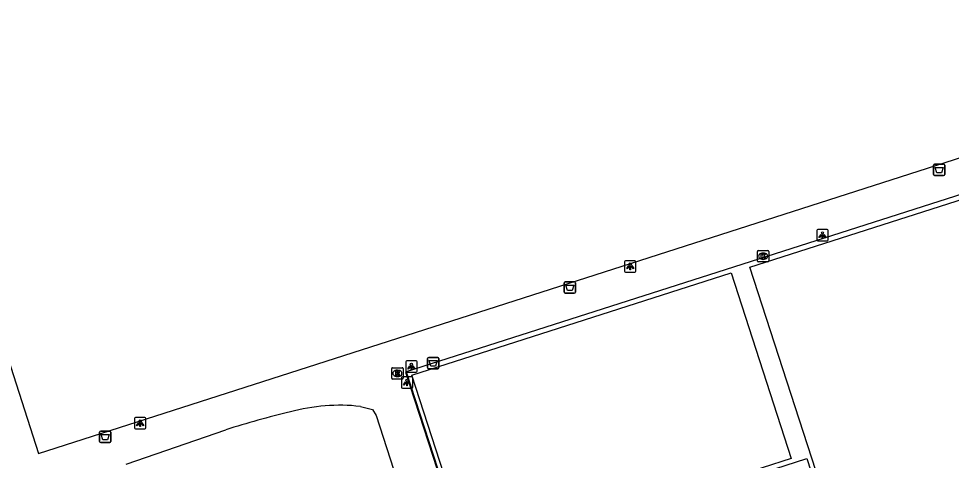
# Model space of a CAD drawing. Extents: x 158087 to 159494, y 382905 to 383981.
# Drawn here: x 159141.8 to 159223.5, y 383131.5 to 383170.2 of the extents above; entities that cross this region are included whole.
import ezdxf

# ---------------------------------------------------------------- set-up
doc = ezdxf.new("R2010")
doc.units = 0
for name, color, linetype in [('IMGEO_Afvalbak', 7, 'Continuous'), ('IMGEO_Hek', 7, 'Continuous'), ('IMGEO_Kolk', 7, 'Continuous'), ('IMGEO_Lichtpunt', 7, 'Continuous'), ('IMGEO_Rioolput', 7, 'Continuous'), ('IMGEO_Voetpad_open', 7, 'Continuous')]:
    doc.layers.add(name, color=color, linetype=linetype)

msp = doc.modelspace()

# ---------------------------------------------------------------- linework, layer by layer
at = {"layer": 'IMGEO_Afvalbak'}
for p, q in [((159221.926, 383156.592), (159221.926, 383157.392)), ((159221.926, 383157.392), (159221.926, 383156.592)), ((159222.026, 383157.492), (159222.816, 383157.492)), ((159222.816, 383157.492), (159222.026, 383157.492)), ((159222.916, 383157.392), (159222.916, 383156.592)), ((159222.916, 383156.592), (159222.916, 383157.392)), ((159222.816, 383156.492), (159222.026, 383156.492)), ((159222.026, 383156.492), (159222.816, 383156.492)), ((159189.597, 383146.281), (159189.597, 383147.081)), ((159189.597, 383147.081), (159189.597, 383146.281)), ((159189.697, 383147.181), (159190.487, 383147.181)), ((159190.487, 383147.181), (159189.697, 383147.181)), ((159190.587, 383147.081), (159190.587, 383146.281)), ((159190.587, 383146.281), (159190.587, 383147.081)), ((159190.487, 383146.181), (159189.697, 383146.181)), ((159189.697, 383146.181), (159190.487, 383146.181)), ((159177.641, 383139.652), (159177.641, 383140.452)), ((159177.641, 383140.452), (159177.641, 383139.652)), ((159177.741, 383140.552), (159178.531, 383140.552)), ((159178.531, 383140.552), (159177.741, 383140.552)), ((159178.631, 383140.452), (159178.631, 383139.652)), ((159178.631, 383139.652), (159178.631, 383140.452)), ((159178.531, 383139.552), (159177.741, 383139.552)), ((159177.741, 383139.552), (159178.531, 383139.552)), ((159148.931, 383133.194), (159148.931, 383133.994)), ((159148.931, 383133.994), (159148.931, 383133.194)), ((159149.031, 383134.094), (159149.821, 383134.094)), ((159149.821, 383134.094), (159149.031, 383134.094)), ((159149.921, 383133.994), (159149.921, 383133.194)), ((159149.921, 383133.194), (159149.921, 383133.994)), ((159149.821, 383133.094), (159149.031, 383133.094)), ((159149.031, 383133.094), (159149.821, 383133.094))]:
    msp.add_line(p, q, dxfattribs=at)
for points in [[(159222.069, 383157.206), (159222.773, 383157.206), (159222.624, 383156.736), (159222.218, 383156.736), (159222.069, 383157.206)], [(159189.74, 383146.895), (159190.444, 383146.895), (159190.295, 383146.425), (159189.889, 383146.425), (159189.74, 383146.895)], [(159177.784, 383140.266), (159178.488, 383140.266), (159178.339, 383139.796), (159177.933, 383139.796), (159177.784, 383140.266)], [(159149.074, 383133.808), (159149.778, 383133.808), (159149.629, 383133.338), (159149.223, 383133.338), (159149.074, 383133.808)]]:
    msp.add_lwpolyline(points, dxfattribs=at)
for centre, start, end in [((159222.026, 383157.392), 90, 180), ((159222.026, 383157.392), 90, 180), ((159222.816, 383157.392), 0, 90), ((159222.816, 383157.392), 360, 90), ((159222.026, 383156.592), 180, 270), ((159222.026, 383156.592), 180, 270), ((159222.816, 383156.592), 270, 0), ((159222.816, 383156.592), 270, 0), ((159189.697, 383147.081), 90, 180), ((159189.697, 383147.081), 90, 180), ((159190.487, 383147.081), 0, 90), ((159190.487, 383147.081), 360, 90), ((159189.697, 383146.281), 180, 270), ((159189.697, 383146.281), 180, 270), ((159190.487, 383146.281), 270, 0), ((159190.487, 383146.281), 270, 0), ((159177.741, 383140.452), 90, 180), ((159177.741, 383140.452), 90, 180), ((159178.531, 383140.452), 0, 90), ((159178.531, 383140.452), 360, 90), ((159177.741, 383139.652), 180, 270), ((159177.741, 383139.652), 180, 270), ((159178.531, 383139.652), 270, 0), ((159178.531, 383139.652), 270, 0), ((159149.031, 383133.994), 90, 180), ((159149.031, 383133.994), 90, 180), ((159149.821, 383133.994), 0, 90), ((159149.821, 383133.994), 360, 90), ((159149.031, 383133.194), 180, 270), ((159149.031, 383133.194), 180, 270), ((159149.821, 383133.194), 270, 0), ((159149.821, 383133.194), 270, 0)]:
    msp.add_arc(centre, 0.1, start, end, dxfattribs=at)
at = {"layer": 'IMGEO_Hek'}
msp.add_lwpolyline([(159267.97, 383101.532), (159248.205, 383162.485), (159175.755, 383139.283), (159175.71, 383139.269), (159181.265, 383122.198), (159181.283, 383122.143), (159210.828, 383131.678), (159225.073, 383087.742)], dxfattribs=at)
at = {"layer": 'IMGEO_Kolk'}
for p, q in [((159206.513, 383148.993), (159206.513, 383149.845)), ((159206.588, 383149.919), (159207.44, 383149.919)), ((159207.514, 383149.845), (159207.514, 383148.993)), ((159207.44, 383148.919), (159206.588, 383148.919)), ((159207.024, 383149.139), (159206.999, 383149.139)), ((159207.001, 383149.699), (159207.026, 383149.699))]:
    msp.add_line(p, q, dxfattribs=at)
for points in [[(159206.513, 383148.993), (159206.513, 383149.845)], [(159206.588, 383149.919), (159207.44, 383149.919)], [(159207.514, 383149.845), (159207.514, 383148.993)], [(159207.44, 383148.919), (159206.588, 383148.919)], [(159206.834, 383149.619), (159206.957, 383149.619), (159206.957, 383149.468), (159207.087, 383149.619), (159207.251, 383149.619), (159207.105, 383149.468), (159207.258, 383149.219), (159207.106, 383149.219), (159207.021, 383149.383), (159206.957, 383149.316), (159206.957, 383149.219), (159206.834, 383149.219), (159206.834, 383149.619)]]:
    msp.add_lwpolyline(points, dxfattribs=at)
for centre, start, end in [((159206.59, 383149.843), 91.55205, 178.44795), ((159206.59, 383149.843), 91.55205, 178.44795), ((159207.438, 383149.843), 1.55205, 88.44795), ((159207.438, 383149.843), 1.55205, 88.44795), ((159206.59, 383148.995), 181.55205, 268.44795), ((159206.59, 383148.995), 181.55205, 268.44795), ((159207.438, 383148.995), 271.55205, 358.44795), ((159207.438, 383148.995), 271.55205, 358.44795)]:
    msp.add_arc(centre, 0.0765, start, end, dxfattribs=at)
for centre, major_axis, ratio, start_param, end_param in [((159207, 383149.419), (-0.387, 0.002), 0.722429, 4.712389, 7.853982), ((159207.025, 383149.419), (-0.39, 0.002), 0.717154, 1.570796, 4.712389)]:
    msp.add_ellipse(centre, major_axis=major_axis, ratio=ratio, start_param=start_param, end_param=end_param, dxfattribs=at)
at = {"layer": 'IMGEO_Lichtpunt'}
for p, q in [((159211.712, 383151.67), (159211.712, 383150.863)), ((159211.712, 383151.67), (159211.712, 383150.863)), ((159212.614, 383151.765), (159211.806, 383151.765)), ((159212.614, 383151.765), (159211.806, 383151.765)), ((159212.708, 383150.863), (159212.708, 383151.67)), ((159212.708, 383150.863), (159212.708, 383151.67)), ((159211.806, 383150.769), (159212.614, 383150.769)), ((159211.806, 383150.769), (159212.614, 383150.769)), ((159194.884, 383148.928), (159194.884, 383148.121)), ((159194.884, 383148.928), (159194.884, 383148.121)), ((159195.786, 383149.023), (159194.978, 383149.023)), ((159195.786, 383149.023), (159194.978, 383149.023)), ((159195.88, 383148.121), (159195.88, 383148.928)), ((159195.88, 383148.121), (159195.88, 383148.928)), ((159194.978, 383148.027), (159195.786, 383148.027)), ((159194.978, 383148.027), (159195.786, 383148.027)), ((159175.727, 383140.155), (159175.727, 383139.348)), ((159175.727, 383140.155), (159175.727, 383139.348)), ((159176.629, 383140.25), (159175.821, 383140.25)), ((159176.629, 383140.25), (159175.821, 383140.25)), ((159176.723, 383139.348), (159176.723, 383140.155)), ((159176.723, 383139.348), (159176.723, 383140.155)), ((159175.821, 383139.254), (159176.629, 383139.254)), ((159175.821, 383139.254), (159176.629, 383139.254)), ((159175.346, 383138.753), (159175.346, 383137.946)), ((159175.346, 383138.753), (159175.346, 383137.946)), ((159176.248, 383138.848), (159175.44, 383138.848)), ((159176.248, 383138.848), (159175.44, 383138.848)), ((159176.342, 383137.946), (159176.342, 383138.753)), ((159176.342, 383137.946), (159176.342, 383138.753)), ((159175.44, 383137.852), (159176.248, 383137.852)), ((159175.44, 383137.852), (159176.248, 383137.852)), ((159151.989, 383135.192), (159151.989, 383134.385)), ((159151.989, 383135.192), (159151.989, 383134.385)), ((159152.891, 383135.287), (159152.083, 383135.287)), ((159152.891, 383135.287), (159152.083, 383135.287)), ((159152.985, 383134.385), (159152.985, 383135.192)), ((159152.985, 383134.385), (159152.985, 383135.192)), ((159152.083, 383134.291), (159152.891, 383134.291)), ((159152.083, 383134.291), (159152.891, 383134.291))]:
    msp.add_line(p, q, dxfattribs=at)
for points in [[(159212.086, 383151.334), (159212.125, 383151.306), (159211.937, 383151.044), (159211.899, 383151.071), (159212.086, 383151.334)], [(159212.188, 383151.286), (159212.235, 383151.286), (159212.235, 383150.964), (159212.188, 383150.964), (159212.188, 383151.286)], [(159212.298, 383151.306), (159212.336, 383151.333), (159212.523, 383151.071), (159212.484, 383151.043), (159212.298, 383151.306)], [(159195.258, 383148.592), (159195.297, 383148.564), (159195.109, 383148.302), (159195.071, 383148.329), (159195.258, 383148.592)], [(159195.36, 383148.544), (159195.407, 383148.544), (159195.407, 383148.222), (159195.36, 383148.222), (159195.36, 383148.544)], [(159195.47, 383148.564), (159195.508, 383148.591), (159195.695, 383148.329), (159195.656, 383148.301), (159195.47, 383148.564)], [(159176.101, 383139.819), (159176.14, 383139.791), (159175.952, 383139.529), (159175.914, 383139.556), (159176.101, 383139.819)], [(159176.203, 383139.771), (159176.25, 383139.771), (159176.25, 383139.449), (159176.203, 383139.449), (159176.203, 383139.771)], [(159176.313, 383139.791), (159176.351, 383139.818), (159176.538, 383139.556), (159176.499, 383139.528), (159176.313, 383139.791)], [(159175.72, 383138.417), (159175.759, 383138.389), (159175.571, 383138.127), (159175.533, 383138.154), (159175.72, 383138.417)], [(159175.822, 383138.369), (159175.869, 383138.369), (159175.869, 383138.047), (159175.822, 383138.047), (159175.822, 383138.369)], [(159175.932, 383138.389), (159175.97, 383138.416), (159176.157, 383138.154), (159176.118, 383138.126), (159175.932, 383138.389)], [(159152.363, 383134.856), (159152.402, 383134.828), (159152.214, 383134.566), (159152.176, 383134.593), (159152.363, 383134.856)], [(159152.465, 383134.808), (159152.512, 383134.808), (159152.512, 383134.486), (159152.465, 383134.486), (159152.465, 383134.808)], [(159152.575, 383134.828), (159152.613, 383134.855), (159152.8, 383134.593), (159152.761, 383134.565), (159152.575, 383134.828)]]:
    msp.add_lwpolyline(points, dxfattribs=at)
for centre in [(159212.211, 383151.468), (159195.383, 383148.726), (159176.226, 383139.953), (159175.845, 383138.551), (159152.488, 383134.99)]:
    msp.add_circle(centre, 0.0994, dxfattribs=at)
for centre, start, end in [((159211.806, 383151.67), 90, 180), ((159211.806, 383151.67), 90, 180), ((159212.614, 383151.67), 0, 90), ((159212.614, 383151.67), 0, 90), ((159211.806, 383150.863), 180, 270), ((159211.806, 383150.863), 180, 270), ((159212.614, 383150.863), 270, 0), ((159212.614, 383150.863), 270, 360), ((159194.978, 383148.928), 90, 180), ((159194.978, 383148.928), 90, 180), ((159195.786, 383148.928), 0, 90), ((159195.786, 383148.928), 0, 90), ((159194.978, 383148.121), 180, 270), ((159194.978, 383148.121), 180, 270), ((159195.786, 383148.121), 270, 0), ((159195.786, 383148.121), 270, 360), ((159175.821, 383140.155), 90, 180), ((159175.821, 383140.155), 90, 180), ((159176.629, 383140.155), 0, 90), ((159176.629, 383140.155), 0, 90), ((159175.821, 383139.348), 180, 270), ((159175.821, 383139.348), 180, 270), ((159176.629, 383139.348), 270, 0), ((159176.629, 383139.348), 270, 360), ((159175.44, 383138.753), 90, 180), ((159175.44, 383138.753), 90, 180), ((159176.248, 383138.753), 0, 90), ((159176.248, 383138.753), 0, 90), ((159175.44, 383137.946), 180, 270), ((159175.44, 383137.946), 180, 270), ((159176.248, 383137.946), 270, 0), ((159176.248, 383137.946), 270, 360), ((159152.083, 383135.192), 90, 180), ((159152.083, 383135.192), 90, 180), ((159152.891, 383135.192), 0, 90), ((159152.891, 383135.192), 0, 90), ((159152.083, 383134.385), 180, 270), ((159152.083, 383134.385), 180, 270), ((159152.891, 383134.385), 270, 0), ((159152.891, 383134.385), 270, 360)]:
    msp.add_arc(centre, 0.0946, start, end, dxfattribs=at)
at = {"layer": 'IMGEO_Rioolput'}
for p, q in [((159174.5, 383138.722), (159174.5, 383139.574)), ((159174.575, 383139.648), (159175.427, 383139.648)), ((159174.988, 383139.428), (159175.013, 383139.428)), ((159175.501, 383139.574), (159175.501, 383138.722)), ((159175.427, 383138.648), (159174.575, 383138.648)), ((159175.011, 383138.868), (159174.986, 383138.868))]:
    msp.add_line(p, q, dxfattribs=at)
for points in [[(159174.5, 383138.722), (159174.5, 383139.574)], [(159174.575, 383139.648), (159175.427, 383139.648)], [(159175.089, 383139.346), (159174.837, 383139.348), (159174.837, 383138.948)], [(159175.015, 383139.267), (159174.961, 383139.267), (159174.961, 383139.186)], [(159174.961, 383139.186), (159175.013, 383139.186)], [(159175.501, 383139.574), (159175.501, 383138.722)], [(159175.427, 383138.648), (159174.575, 383138.648)], [(159174.837, 383138.948), (159174.961, 383138.948), (159174.961, 383139.11), (159174.972, 383139.11)], [(159175.019, 383139.081), (159175.09, 383138.948), (159175.23, 383138.948), (159175.165, 383139.074)]]:
    msp.add_lwpolyline(points, dxfattribs=at)
for centre, radius, start, end in [((159174.577, 383139.572), 0.0765, 91.55205, 178.44795), ((159174.577, 383139.572), 0.0765, 91.55205, 178.44795), ((159174.997, 383139.375), 0.19, 274.7715, 282.96867), ((159175.021, 383139.171), 0.0964, 77.00612, 93.18647), ((159175.035, 383139.228), 0.0378, 276.66336, 79.67722), ((159175.088, 383139.236), 0.109, 350.36119, 89.41601), ((159175.086, 383139.236), 0.112, 277.58423, 350.98172), ((159175.07, 383139.021), 0.108, 29.51342, 73.79051), ((159175.425, 383139.572), 0.0765, 1.55205, 88.44795), ((159175.425, 383139.572), 0.0765, 1.55205, 88.44795), ((159174.577, 383138.724), 0.0765, 181.55205, 268.44795), ((159174.577, 383138.724), 0.0765, 181.55205, 268.44795), ((159174.971, 383139.057), 0.0533, 26.02933, 88.69889), ((159175.425, 383138.724), 0.0765, 271.55205, 358.44795), ((159175.425, 383138.724), 0.0765, 271.55205, 358.44795)]:
    msp.add_arc(centre, radius, start, end, dxfattribs=at)
for centre, major_axis, ratio, start_param, end_param in [((159174.987, 383139.148), (-0.387, 0.002), 0.722429, 4.712389, 7.853982), ((159175.012, 383139.148), (-0.39, 0.002), 0.717154, 1.570796, 4.712389)]:
    msp.add_ellipse(centre, major_axis=major_axis, ratio=ratio, start_param=start_param, end_param=end_param, dxfattribs=at)
at = {"layer": 'IMGEO_Voetpad_open'}
for points in [[(159121.589, 383200.782), (159143.574, 383132.142), (159246.571, 383165.223), (159235.831, 383198.766)], [(159195.367, 383078.165), (159199.041, 383079.339), (159222.829, 383087.021), (159225.073, 383087.742), (159267.97, 383101.532), (159248.205, 383162.485), (159175.755, 383139.283), (159181.309, 383122.215), (159181.265, 383122.198), (159181.096, 383122.135), (159188.361, 383099.751), (159195.367, 383078.165)], [(159225.36, 383088.271), (159205.85, 383148.455), (159247.9, 383161.922), (159267.424, 383101.822), (159225.36, 383088.271)], [(159204.216, 383147.971), (159209.482, 383131.696), (159181.553, 383122.708), (159176.274, 383138.992), (159204.216, 383147.971)], [(159171.762, 383136.254), (159172.818, 383135.978), (159173.148, 383135.464), (159178.617, 383118.47)], [(159151.244, 383131.187), (159159.979, 383134.204)]]:
    msp.add_lwpolyline(points, dxfattribs=at)
for centre, radius, start, end in [((159169.937, 383120.234), 16.123, 83.50072, 105.48961), ((159182.963, 383062.325), 75.464, 103.27807, 107.73251)]:
    msp.add_arc(centre, radius, start, end, dxfattribs=at)

doc.saveas('drawing.dxf')
